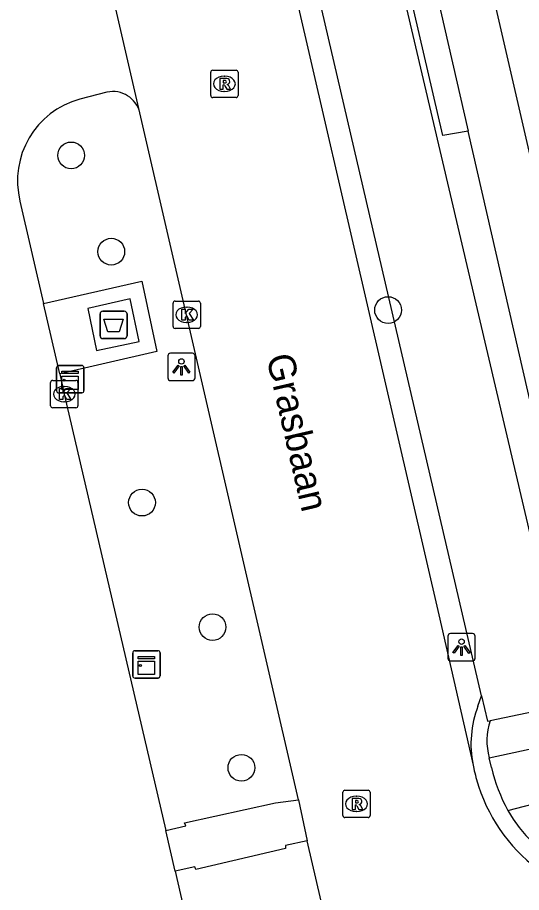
# Model space of a CAD drawing. Extents: x 156414 to 157775, y 382335 to 383765.
# Drawn here: x 156557.47 to 156575.91, y 383340.12 to 383372.13 of the extents above; entities that cross this region are included whole.
import ezdxf

# ---------------------------------------------------------------- set-up
doc = ezdxf.new("R2010")
doc.units = 0
for name, color, linetype in [('IMGEO_Afval_apart_plaats', 7, 'Continuous'), ('IMGEO_Berm_groen', 7, 'Continuous'), ('IMGEO_Boom', 7, 'Continuous'), ('IMGEO_Greppel_droge_sloot', 7, 'Continuous'), ('IMGEO_Kast', 7, 'Continuous'), ('IMGEO_Kolk', 7, 'Continuous'), ('IMGEO_Lichtpunt', 7, 'Continuous'), ('IMGEO_Openbare_ruimte_label', 7, 'Continuous'), ('IMGEO_Pand', 7, 'Continuous'), ('IMGEO_Rijbaan_lokaal_gesloten', 7, 'Continuous'), ('IMGEO_Rijbaan_lokaal_open', 7, 'Continuous'), ('IMGEO_Rioolput', 7, 'Continuous'), ('IMGEO_Voetpad_gesloten', 7, 'Continuous'), ('IMGEO_Voetpad_open', 7, 'Continuous')]:
    doc.layers.add(name, color=color, linetype=linetype)

msp = doc.modelspace()

# ---------------------------------------------------------------- linework, layer by layer
at = {"layer": 'IMGEO_Afval_apart_plaats'}
for p, q in [((156560.487, 383360.485), (156560.487, 383361.285)), ((156560.487, 383361.285), (156560.487, 383360.485)), ((156560.587, 383361.385), (156561.377, 383361.385)), ((156561.377, 383361.385), (156560.587, 383361.385)), ((156561.477, 383361.285), (156561.477, 383360.485)), ((156561.477, 383360.485), (156561.477, 383361.285)), ((156561.377, 383360.385), (156560.587, 383360.385)), ((156560.587, 383360.385), (156561.377, 383360.385))]:
    msp.add_line(p, q, dxfattribs=at)
msp.add_lwpolyline([(156560.63, 383361.099), (156561.334, 383361.099), (156561.185, 383360.629), (156560.779, 383360.629), (156560.63, 383361.099)], dxfattribs=at)
for centre, start, end in [((156560.587, 383361.285), 90, 180), ((156560.587, 383361.285), 90, 180), ((156561.377, 383361.285), 0, 90), ((156561.377, 383361.285), 360, 90), ((156560.587, 383360.485), 180, 270), ((156560.587, 383360.485), 180, 270), ((156561.377, 383360.485), 270, 0), ((156561.377, 383360.485), 270, 0)]:
    msp.add_arc(centre, 0.1, start, end, dxfattribs=at)
at = {"layer": 'IMGEO_Berm_groen'}
msp.add_lwpolyline([(156573.966, 383367.976), (156573.037, 383367.811), (156570.596, 383378.333), (156571.534, 383378.572)], dxfattribs=at)
at = {"layer": 'IMGEO_Boom'}
for centre in [(156559.431, 383367.085), (156560.899, 383363.564), (156571.031, 383361.428), (156562.024, 383354.385), (156564.606, 383349.831), (156565.661, 383344.686)]:
    msp.add_circle(centre, 0.489, dxfattribs=at)
at = {"layer": 'IMGEO_Greppel_droge_sloot'}
for points in [[(156567.272, 383391.323), (156577.685, 383347.013), (156574.768, 383346.406)], [(156574.453, 383347.32), (156564.396, 383390.515)]]:
    msp.add_lwpolyline(points, dxfattribs=at)
at = {"layer": 'IMGEO_Kast'}
for p, q in [((156558.897, 383358.475), (156558.897, 383359.316)), ((156558.897, 383359.316), (156558.897, 383358.475)), ((156558.972, 383359.4), (156559.813, 383359.4)), ((156559.813, 383359.4), (156558.972, 383359.4)), ((156559.897, 383359.325), (156559.897, 383358.484)), ((156559.897, 383358.484), (156559.897, 383359.325)), ((156559.822, 383358.4), (156558.981, 383358.4)), ((156558.981, 383358.4), (156559.822, 383358.4)), ((156561.76, 383348.966), (156562.601, 383348.966)), ((156562.601, 383348.966), (156561.76, 383348.966)), ((156561.685, 383348.041), (156561.685, 383348.882)), ((156561.685, 383348.882), (156561.685, 383348.041)), ((156562.685, 383348.891), (156562.685, 383348.05)), ((156562.685, 383348.05), (156562.685, 383348.891)), ((156562.61, 383347.966), (156561.769, 383347.966)), ((156561.769, 383347.966), (156562.61, 383347.966))]:
    msp.add_line(p, q, dxfattribs=at)
for points in [[(156559.092, 383359.19), (156559.692, 383359.19), (156559.692, 383359.105), (156559.092, 383359.105), (156559.092, 383359.19)], [(156559.092, 383359.015), (156559.692, 383359.015), (156559.692, 383358.526), (156559.092, 383358.526), (156559.092, 383359.015)], [(156561.88, 383348.756), (156562.48, 383348.756), (156562.48, 383348.671), (156561.88, 383348.671), (156561.88, 383348.756)], [(156561.88, 383348.581), (156562.48, 383348.581), (156562.48, 383348.092), (156561.88, 383348.092), (156561.88, 383348.581)]]:
    msp.add_lwpolyline(points, dxfattribs=at)
for centre in [(156559.176, 383358.864), (156561.964, 383348.43)]:
    msp.add_circle(centre, 0.0377, dxfattribs=at)
for centre, start, end in [((156558.975, 383359.322), 92.4484, 184.2845), ((156558.975, 383359.322), 92.4484, 184.2845), ((156559.819, 383359.322), 2.4484, 94.2845), ((156559.819, 383359.322), 2.4484, 94.2845), ((156558.975, 383358.478), 182.4484, 274.2845), ((156558.975, 383358.478), 182.4484, 274.2845), ((156559.819, 383358.478), 272.4484, 4.2845), ((156559.819, 383358.478), 272.4484, 4.2845), ((156561.763, 383348.888), 92.4484, 184.2845), ((156561.763, 383348.888), 92.4484, 184.2845), ((156562.607, 383348.888), 2.4484, 94.2845), ((156562.607, 383348.888), 2.4484, 94.2845), ((156561.763, 383348.044), 182.4484, 274.2845), ((156561.763, 383348.044), 182.4484, 274.2845), ((156562.607, 383348.044), 272.4484, 4.2845), ((156562.607, 383348.044), 272.4484, 4.2845)]:
    msp.add_arc(centre, 0.0779, start, end, dxfattribs=at)
at = {"layer": 'IMGEO_Kolk'}
for p, q in [((156563.159, 383360.83), (156563.159, 383361.682)), ((156563.234, 383361.756), (156564.086, 383361.756)), ((156563.647, 383361.536), (156563.672, 383361.536)), ((156564.16, 383361.682), (156564.16, 383360.83)), ((156563.67, 383360.976), (156563.645, 383360.976)), ((156564.086, 383360.756), (156563.234, 383360.756)), ((156558.679, 383357.93), (156558.679, 383358.782)), ((156558.754, 383358.856), (156559.606, 383358.856)), ((156559.167, 383358.636), (156559.192, 383358.636)), ((156559.68, 383358.782), (156559.68, 383357.93)), ((156559.19, 383358.076), (156559.165, 383358.076)), ((156559.606, 383357.856), (156558.754, 383357.856))]:
    msp.add_line(p, q, dxfattribs=at)
for points in [[(156563.159, 383360.83), (156563.159, 383361.682)], [(156563.234, 383361.756), (156564.086, 383361.756)], [(156563.48, 383361.456), (156563.603, 383361.456), (156563.603, 383361.305), (156563.733, 383361.456), (156563.897, 383361.456), (156563.751, 383361.305), (156563.904, 383361.056), (156563.752, 383361.056), (156563.667, 383361.22), (156563.603, 383361.153), (156563.603, 383361.056), (156563.48, 383361.056), (156563.48, 383361.456)], [(156564.16, 383361.682), (156564.16, 383360.83)], [(156564.086, 383360.756), (156563.234, 383360.756)], [(156558.679, 383357.93), (156558.679, 383358.782)], [(156558.754, 383358.856), (156559.606, 383358.856)], [(156559.68, 383358.782), (156559.68, 383357.93)], [(156559, 383358.556), (156559.123, 383358.556), (156559.123, 383358.405), (156559.253, 383358.556), (156559.417, 383358.556), (156559.271, 383358.405), (156559.424, 383358.156), (156559.272, 383358.156), (156559.187, 383358.32), (156559.123, 383358.253), (156559.123, 383358.156), (156559, 383358.156), (156559, 383358.556)], [(156559.606, 383357.856), (156558.754, 383357.856)]]:
    msp.add_lwpolyline(points, dxfattribs=at)
for centre, start, end in [((156563.236, 383361.68), 91.552, 178.448), ((156563.236, 383361.68), 91.552, 178.448), ((156564.084, 383361.68), 1.552, 88.448), ((156564.084, 383361.68), 1.552, 88.448), ((156563.236, 383360.832), 181.552, 268.448), ((156563.236, 383360.832), 181.552, 268.448), ((156564.084, 383360.832), 271.552, 358.448), ((156564.084, 383360.832), 271.552, 358.448), ((156558.756, 383358.78), 91.552, 178.448), ((156558.756, 383358.78), 91.552, 178.448), ((156559.604, 383358.78), 1.552, 88.448), ((156559.604, 383358.78), 1.552, 88.448), ((156558.756, 383357.932), 181.552, 268.448), ((156558.756, 383357.932), 181.552, 268.448), ((156559.604, 383357.932), 271.552, 358.448), ((156559.604, 383357.932), 271.552, 358.448)]:
    msp.add_arc(centre, 0.0765, start, end, dxfattribs=at)
for centre, major_axis, ratio, start_param, end_param in [((156563.646, 383361.256), (-0.387, 0.002), 0.722429, 4.712389, 7.853982), ((156563.671, 383361.256), (-0.39, 0.002), 0.717154, 1.570796, 4.712389), ((156559.166, 383358.356), (-0.387, 0.002), 0.722429, 4.712389, 7.853982), ((156559.191, 383358.356), (-0.39, 0.002), 0.717154, 1.570796, 4.712389)]:
    msp.add_ellipse(centre, major_axis=major_axis, ratio=ratio, start_param=start_param, end_param=end_param, dxfattribs=at)
at = {"layer": 'IMGEO_Lichtpunt'}
for p, q in [((156562.969, 383359.751), (156562.969, 383358.944)), ((156562.969, 383359.751), (156562.969, 383358.944)), ((156563.871, 383359.846), (156563.063, 383359.846)), ((156563.871, 383359.846), (156563.063, 383359.846)), ((156563.965, 383358.944), (156563.965, 383359.751)), ((156563.965, 383358.944), (156563.965, 383359.751)), ((156563.063, 383358.85), (156563.871, 383358.85)), ((156563.063, 383358.85), (156563.871, 383358.85)), ((156573.22, 383349.499), (156573.22, 383348.692)), ((156573.22, 383349.499), (156573.22, 383348.692)), ((156574.122, 383349.594), (156573.314, 383349.594)), ((156574.122, 383349.594), (156573.314, 383349.594)), ((156574.216, 383348.692), (156574.216, 383349.499)), ((156574.216, 383348.692), (156574.216, 383349.499)), ((156573.314, 383348.598), (156574.122, 383348.598)), ((156573.314, 383348.598), (156574.122, 383348.598))]:
    msp.add_line(p, q, dxfattribs=at)
for points in [[(156563.343, 383359.415), (156563.382, 383359.387), (156563.194, 383359.125), (156563.156, 383359.152), (156563.343, 383359.415)], [(156563.445, 383359.367), (156563.492, 383359.367), (156563.492, 383359.045), (156563.445, 383359.045), (156563.445, 383359.367)], [(156563.555, 383359.387), (156563.593, 383359.414), (156563.78, 383359.152), (156563.741, 383359.124), (156563.555, 383359.387)], [(156573.594, 383349.163), (156573.633, 383349.135), (156573.445, 383348.873), (156573.407, 383348.9), (156573.594, 383349.163)], [(156573.696, 383349.115), (156573.743, 383349.115), (156573.743, 383348.793), (156573.696, 383348.793), (156573.696, 383349.115)], [(156573.806, 383349.135), (156573.844, 383349.162), (156574.031, 383348.9), (156573.992, 383348.872), (156573.806, 383349.135)]]:
    msp.add_lwpolyline(points, dxfattribs=at)
for centre in [(156563.468, 383359.549), (156573.719, 383349.297)]:
    msp.add_circle(centre, 0.0994, dxfattribs=at)
for centre, start, end in [((156563.063, 383359.751), 90, 180), ((156563.063, 383359.751), 90, 180), ((156563.871, 383359.751), 0, 90), ((156563.871, 383359.751), 0, 90), ((156563.063, 383358.944), 180, 270), ((156563.063, 383358.944), 180, 270), ((156563.871, 383358.944), 270, 0), ((156563.871, 383358.944), 270, 360), ((156573.314, 383349.499), 90, 180), ((156573.314, 383349.499), 90, 180), ((156574.122, 383349.499), 0, 90), ((156574.122, 383349.499), 0, 90), ((156573.314, 383348.692), 180, 270), ((156573.314, 383348.692), 180, 270), ((156574.122, 383348.692), 270, 0), ((156574.122, 383348.692), 270, 360)]:
    msp.add_arc(centre, 0.0946, start, end, dxfattribs=at)
at = {"layer": 'IMGEO_Pand'}
msp.add_lwpolyline([(156580.103, 383350.328), (156574.881, 383372.964)], dxfattribs=at)
at = {"layer": 'IMGEO_Rijbaan_lokaal_gesloten'}
for points in [[(156562.82, 383393.908), (156565.095, 383383.99), (156572.89, 383350.282), (156574.14, 383344.787)], [(156561.943, 383368.642), (156560.155, 383376.42)], [(156567.755, 383343.519), (156561.943, 383368.642)], [(156574.14, 383344.787), (156574.17, 383344.657)], [(156567.755, 383343.519), (156568.074, 383342.016)], [(156571.465, 383327.409), (156568.074, 383342.016)]]:
    msp.add_lwpolyline(points, dxfattribs=at)
for centre, radius, start, end in [((156580.323, 383345.958), 6.289, 191.9403, 197.9782), ((156580.274, 383345.951), 6.24, 198.0549, 271.7754)]:
    msp.add_arc(centre, radius, start, end, dxfattribs=at)
at = {"layer": 'IMGEO_Rijbaan_lokaal_open'}
for points in [[(156560.742, 383369.399), (156559.747, 383369.147)], [(156557.558, 383365.409), (156558.416, 383361.671)], [(156559.019, 383359.092), (156558.416, 383361.671)], [(156559.019, 383359.092), (156559.179, 383358.357), (156562.895, 383342.388)], [(156574.321, 383346.944), (156574.453, 383347.32)], [(156574.453, 383347.32), (156574.671, 383346.386), (156574.768, 383346.406)], [(156574.818, 383344.694), (156574.732, 383345.047)], [(156563.241, 383340.91), (156562.895, 383342.388)], [(156563.241, 383340.91), (156563.999, 383337.603), (156566.198, 383328.117)]]:
    msp.add_lwpolyline(points, dxfattribs=at)
for centre, radius, start, end in [((156560.565, 383366.158), 3.099, 105.3095, 193.9834), ((156560.957, 383368.408), 1.014, 13.3221, 102.2307), ((156577.994, 383345.55), 3.929, 159.2129, 191.1939), ((156576.985, 383345.667), 2.337, 161.5744, 195.3908), ((156580.94, 383346.12), 6.286, 193.1141, 208.4458), ((156580.438, 383346.044), 5.811, 210.1436, 269.0229)]:
    msp.add_arc(centre, radius, start, end, dxfattribs=at)
at = {"layer": 'IMGEO_Rioolput'}
for p, q in [((156564.538, 383369.277), (156564.538, 383370.129)), ((156564.613, 383370.203), (156565.465, 383370.203)), ((156565.539, 383370.129), (156565.539, 383369.277)), ((156565.026, 383369.983), (156565.051, 383369.983)), ((156565.465, 383369.203), (156564.613, 383369.203)), ((156565.049, 383369.423), (156565.024, 383369.423)), ((156569.449, 383343.864), (156570.301, 383343.864)), ((156569.374, 383342.938), (156569.374, 383343.79)), ((156569.862, 383343.644), (156569.887, 383343.644)), ((156570.375, 383343.79), (156570.375, 383342.938)), ((156569.885, 383343.084), (156569.86, 383343.084)), ((156570.301, 383342.864), (156569.449, 383342.864))]:
    msp.add_line(p, q, dxfattribs=at)
for points in [[(156564.538, 383369.277), (156564.538, 383370.129)], [(156564.613, 383370.203), (156565.465, 383370.203)], [(156565.539, 383370.129), (156565.539, 383369.277)], [(156565.127, 383369.901), (156564.875, 383369.903), (156564.875, 383369.503)], [(156565.053, 383369.822), (156564.999, 383369.822), (156564.999, 383369.741)], [(156564.875, 383369.503), (156564.999, 383369.503), (156564.999, 383369.665), (156565.01, 383369.665)], [(156564.999, 383369.741), (156565.051, 383369.741)], [(156565.057, 383369.636), (156565.128, 383369.503), (156565.268, 383369.503), (156565.203, 383369.629)], [(156565.465, 383369.203), (156564.613, 383369.203)], [(156569.449, 383343.864), (156570.301, 383343.864)], [(156569.374, 383342.938), (156569.374, 383343.79)], [(156569.963, 383343.562), (156569.711, 383343.564), (156569.711, 383343.164)], [(156570.375, 383343.79), (156570.375, 383342.938)], [(156569.711, 383343.164), (156569.835, 383343.164), (156569.835, 383343.326), (156569.846, 383343.326)], [(156569.889, 383343.483), (156569.835, 383343.483), (156569.835, 383343.402)], [(156569.835, 383343.402), (156569.887, 383343.402)], [(156569.893, 383343.297), (156569.964, 383343.164), (156570.104, 383343.164), (156570.039, 383343.29)], [(156570.301, 383342.864), (156569.449, 383342.864)]]:
    msp.add_lwpolyline(points, dxfattribs=at)
for centre, radius, start, end in [((156564.615, 383370.127), 0.0765, 91.552, 178.448), ((156564.615, 383370.127), 0.0765, 91.552, 178.448), ((156565.463, 383370.127), 0.0765, 1.552, 88.448), ((156565.463, 383370.127), 0.0765, 1.552, 88.448), ((156565.059, 383369.726), 0.0964, 77.0061, 93.1865), ((156565.073, 383369.783), 0.0378, 276.6634, 79.6772), ((156565.126, 383369.791), 0.109, 350.3612, 89.416), ((156565.124, 383369.791), 0.112, 277.5842, 350.9817), ((156565.009, 383369.612), 0.0533, 26.0293, 88.6989), ((156565.035, 383369.93), 0.19, 274.7715, 282.9687), ((156565.108, 383369.576), 0.108, 29.5134, 73.7905), ((156564.615, 383369.279), 0.0765, 181.552, 268.448), ((156564.615, 383369.279), 0.0765, 181.552, 268.448), ((156565.463, 383369.279), 0.0765, 271.552, 358.448), ((156565.463, 383369.279), 0.0765, 271.552, 358.448), ((156569.451, 383343.788), 0.0765, 91.552, 178.448), ((156569.451, 383343.788), 0.0765, 91.552, 178.448), ((156570.299, 383343.788), 0.0765, 1.552, 88.448), ((156570.299, 383343.788), 0.0765, 1.552, 88.448), ((156569.962, 383343.452), 0.109, 350.3612, 89.416), ((156569.845, 383343.273), 0.0533, 26.0293, 88.6989), ((156569.871, 383343.591), 0.19, 274.7715, 282.9687), ((156569.895, 383343.387), 0.0964, 77.0061, 93.1865), ((156569.909, 383343.444), 0.0378, 276.6634, 79.6772), ((156569.96, 383343.452), 0.112, 277.5842, 350.9817), ((156569.944, 383343.237), 0.108, 29.5134, 73.7905), ((156569.451, 383342.94), 0.0765, 181.552, 268.448), ((156569.451, 383342.94), 0.0765, 181.552, 268.448), ((156570.299, 383342.94), 0.0765, 271.552, 358.448), ((156570.299, 383342.94), 0.0765, 271.552, 358.448)]:
    msp.add_arc(centre, radius, start, end, dxfattribs=at)
for centre, major_axis, ratio, start_param, end_param in [((156565.025, 383369.703), (-0.387, 0.002), 0.722429, 4.712389, 7.853982), ((156565.05, 383369.703), (-0.39, 0.002), 0.717154, 1.570796, 4.712389), ((156569.861, 383343.364), (-0.387, 0.002), 0.722429, 4.712389, 7.853982), ((156569.886, 383343.364), (-0.39, 0.002), 0.717154, 1.570796, 4.712389)]:
    msp.add_ellipse(centre, major_axis=major_axis, ratio=ratio, start_param=start_param, end_param=end_param, dxfattribs=at)
at = {"layer": 'IMGEO_Voetpad_gesloten'}
msp.add_lwpolyline([(156561.594, 383361.834), (156560.042, 383361.487), (156560.363, 383359.944), (156561.924, 383360.274), (156561.594, 383361.834)], dxfattribs=at)
at = {"layer": 'IMGEO_Voetpad_open'}
for points in [[(156571.534, 383378.572), (156573.966, 383367.976)], [(156574.732, 383345.047), (156579.015, 383345.974), (156573.966, 383367.976)], [(156558.416, 383361.671), (156562.022, 383362.483), (156562.572, 383359.917), (156559.019, 383359.092)], [(156575.413, 383343.126), (156577.568, 383343.689)], [(156562.895, 383342.388), (156563.631, 383342.557), (156563.579, 383342.678), (156566.914, 383343.406), (156567.755, 383343.519)], [(156568.074, 383342.016), (156567.282, 383341.842), (156567.282, 383341.729), (156563.989, 383340.96), (156563.958, 383341.061), (156563.241, 383340.91)]]:
    msp.add_lwpolyline(points, dxfattribs=at)

# ---------------------------------------------------------------- texts
at = {"layer": 'IMGEO_Openbare_ruimte_label'}
msp.add_text('Grasbaan', height=1, rotation=283.0075, dxfattribs=at).set_placement((156566.568, 383359.712))

doc.saveas('drawing.dxf')
